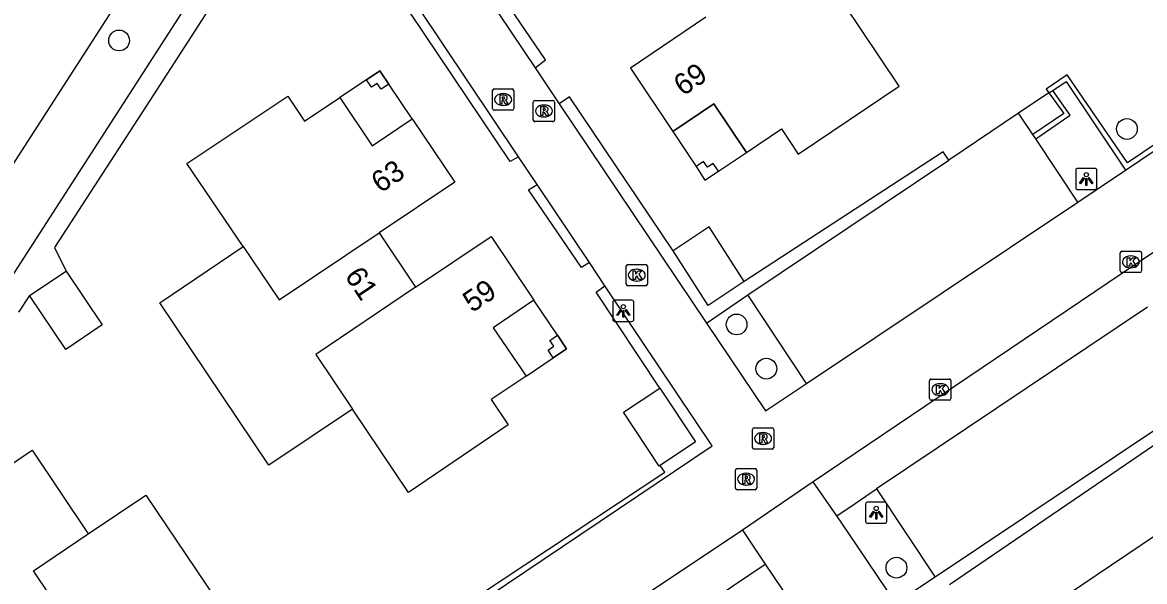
# Model space of a CAD drawing. Extents: x 158797 to 159887, y 384318 to 385255.
# Drawn here: x 158983.3 to 159036.2, y 384752.6 to 384779 of the extents above; entities that cross this region are included whole.
import ezdxf

# ---------------------------------------------------------------- set-up
doc = ezdxf.new("R2010")
doc.units = 0
for name, color, linetype in [('IMGEO_Boom', 7, 'Continuous'), ('IMGEO_Haag', 7, 'Continuous'), ('IMGEO_Kolk', 7, 'Continuous'), ('IMGEO_Lichtpunt', 7, 'Continuous'), ('IMGEO_Pand', 7, 'Continuous'), ('IMGEO_Pand_nummerreeks', 7, 'Continuous'), ('IMGEO_Pand_overbouw', 7, 'Continuous'), ('IMGEO_Parkeervlak_open', 7, 'Continuous'), ('IMGEO_Rijbaan_lokaal_open', 7, 'Continuous'), ('IMGEO_Rioolput', 7, 'Continuous'), ('IMGEO_Voetpad_open', 7, 'Continuous')]:
    doc.layers.add(name, color=color, linetype=linetype)

msp = doc.modelspace()

# ---------------------------------------------------------------- linework, layer by layer
at = {"layer": 'IMGEO_Boom'}
for centre in [(158987.865, 384778.149), (159035.369, 384773.98), (159016.973, 384764.767), (159018.374, 384762.684), (159024.506, 384753.304)]:
    msp.add_circle(centre, 0.489, dxfattribs=at)
at = {"layer": 'IMGEO_Haag'}
for points in [[(159043.946, 384799.753), (159047.248, 384794.802), (159053.9, 384784.866), (159035.395, 384772.381), (159032.552, 384776.536), (159031.561, 384775.859), (159031.693, 384775.678)], [(158997.906, 384785.789), (158994.687, 384783.63), (158992.854, 384781.778), (158990.941, 384779.643), (158982.145, 384766.04)], [(159007.472, 384776.86), (159007.966, 384777.23), (159003.196, 384784.257)], [(158996.369, 384783.404), (158995.9, 384783.247), (158992.066, 384779.572), (158989.309, 384775.329), (158984.816, 384768.395), (158985.364, 384767.282)], [(159006.698, 384772.664), (159006.306, 384772.45), (159001.572, 384779.478), (159001.953, 384779.747)], [(159031.875, 384775.8), (159032.507, 384776.224), (159035.297, 384772.043)], [(159013.986, 384768.23), (159009.089, 384775.491), (159008.609, 384775.168)], [(159026.968, 384772.506), (159026.702, 384772.904), (159017.331, 384766.792)], [(159010.031, 384767.687), (159009.66, 384767.455), (159007.161, 384771.118), (159007.571, 384771.36)], [(159013.359, 384761.768), (159010.348, 384766.291), (159010.765, 384766.591)], [(158983.65, 384766.129), (158983.13, 384765.341)], [(159015.56, 384764.829), (159017.507, 384766.155)], [(159026.999, 384752.507), (159042.209, 384762.873)], [(159001.704, 384749.55), (159001.506, 384749.803), (159013.591, 384757.809), (159013.365, 384758.121)], [(159026.336, 384752.851), (159024.473, 384751.628)]]:
    msp.add_lwpolyline(points, dxfattribs=at)
at = {"layer": 'IMGEO_Kolk'}
for p, q in [((159035.056, 384767.288), (159035.056, 384768.14)), ((159035.131, 384768.214), (159035.983, 384768.214)), ((159035.544, 384767.994), (159035.569, 384767.994)), ((159036.057, 384768.14), (159036.057, 384767.288)), ((159011.768, 384766.664), (159011.768, 384767.516)), ((159011.843, 384767.59), (159012.695, 384767.59)), ((159012.769, 384767.516), (159012.769, 384766.664)), ((159012.256, 384767.37), (159012.281, 384767.37)), ((159035.983, 384767.214), (159035.131, 384767.214)), ((159035.567, 384767.434), (159035.542, 384767.434)), ((159012.695, 384766.59), (159011.843, 384766.59)), ((159012.279, 384766.81), (159012.254, 384766.81)), ((159026.146, 384762.196), (159026.998, 384762.196)), ((159026.071, 384761.27), (159026.071, 384762.122)), ((159026.559, 384761.976), (159026.584, 384761.976)), ((159027.072, 384762.122), (159027.072, 384761.27)), ((159026.998, 384761.196), (159026.146, 384761.196)), ((159026.582, 384761.416), (159026.557, 384761.416))]:
    msp.add_line(p, q, dxfattribs=at)
for points in [[(159035.056, 384767.288), (159035.056, 384768.14)], [(159035.131, 384768.214), (159035.983, 384768.214)], [(159036.057, 384768.14), (159036.057, 384767.288)], [(159011.768, 384766.664), (159011.768, 384767.516)], [(159011.843, 384767.59), (159012.695, 384767.59)], [(159012.769, 384767.516), (159012.769, 384766.664)], [(159035.377, 384767.914), (159035.5, 384767.914), (159035.5, 384767.763), (159035.63, 384767.914), (159035.794, 384767.914), (159035.648, 384767.763), (159035.801, 384767.514), (159035.649, 384767.514), (159035.564, 384767.678), (159035.5, 384767.611), (159035.5, 384767.514), (159035.377, 384767.514), (159035.377, 384767.914)], [(159012.089, 384767.29), (159012.212, 384767.29), (159012.212, 384767.139), (159012.342, 384767.29), (159012.506, 384767.29), (159012.36, 384767.139), (159012.513, 384766.89), (159012.361, 384766.89), (159012.276, 384767.054), (159012.212, 384766.987), (159012.212, 384766.89), (159012.089, 384766.89), (159012.089, 384767.29)], [(159035.983, 384767.214), (159035.131, 384767.214)], [(159012.695, 384766.59), (159011.843, 384766.59)], [(159026.146, 384762.196), (159026.998, 384762.196)], [(159026.071, 384761.27), (159026.071, 384762.122)], [(159026.392, 384761.896), (159026.515, 384761.896), (159026.515, 384761.745), (159026.645, 384761.896), (159026.809, 384761.896), (159026.663, 384761.745), (159026.816, 384761.496), (159026.664, 384761.496), (159026.579, 384761.66), (159026.515, 384761.593), (159026.515, 384761.496), (159026.392, 384761.496), (159026.392, 384761.896)], [(159027.072, 384762.122), (159027.072, 384761.27)], [(159026.998, 384761.196), (159026.146, 384761.196)]]:
    msp.add_lwpolyline(points, dxfattribs=at)
for centre, start, end in [((159035.133, 384768.138), 91.552, 178.448), ((159035.133, 384768.138), 91.552, 178.448), ((159035.981, 384768.138), 1.552, 88.448), ((159035.981, 384768.138), 1.552, 88.448), ((159011.845, 384767.514), 91.552, 178.448), ((159011.845, 384767.514), 91.552, 178.448), ((159012.693, 384767.514), 1.552, 88.448), ((159012.693, 384767.514), 1.552, 88.448), ((159035.133, 384767.29), 181.552, 268.448), ((159035.133, 384767.29), 181.552, 268.448), ((159035.981, 384767.29), 271.552, 358.448), ((159035.981, 384767.29), 271.552, 358.448), ((159011.845, 384766.666), 181.552, 268.448), ((159011.845, 384766.666), 181.552, 268.448), ((159012.693, 384766.666), 271.552, 358.448), ((159012.693, 384766.666), 271.552, 358.448), ((159026.148, 384762.12), 91.552, 178.448), ((159026.148, 384762.12), 91.552, 178.448), ((159026.996, 384762.12), 1.552, 88.448), ((159026.996, 384762.12), 1.552, 88.448), ((159026.148, 384761.272), 181.552, 268.448), ((159026.148, 384761.272), 181.552, 268.448), ((159026.996, 384761.272), 271.552, 358.448), ((159026.996, 384761.272), 271.552, 358.448)]:
    msp.add_arc(centre, 0.0765, start, end, dxfattribs=at)
for centre, major_axis, ratio, start_param, end_param in [((159035.543, 384767.714), (-0.387, 0.002), 0.722429, 4.712389, 7.853982), ((159035.568, 384767.714), (-0.39, 0.002), 0.717154, 1.570796, 4.712389), ((159012.255, 384767.09), (-0.387, 0.002), 0.722429, 4.712389, 7.853982), ((159012.28, 384767.09), (-0.39, 0.002), 0.717154, 1.570796, 4.712389), ((159026.558, 384761.696), (-0.387, 0.002), 0.722429, 4.712389, 7.853982), ((159026.583, 384761.696), (-0.39, 0.002), 0.717154, 1.570796, 4.712389)]:
    msp.add_ellipse(centre, major_axis=major_axis, ratio=ratio, start_param=start_param, end_param=end_param, dxfattribs=at)
at = {"layer": 'IMGEO_Lichtpunt'}
for p, q in [((159032.955, 384772.027), (159032.955, 384771.22)), ((159032.955, 384772.027), (159032.955, 384771.22)), ((159033.857, 384772.122), (159033.049, 384772.122)), ((159033.857, 384772.122), (159033.049, 384772.122)), ((159033.951, 384771.22), (159033.951, 384772.027)), ((159033.951, 384771.22), (159033.951, 384772.027)), ((159033.049, 384771.126), (159033.857, 384771.126)), ((159033.049, 384771.126), (159033.857, 384771.126)), ((159012.037, 384765.904), (159011.229, 384765.904)), ((159012.037, 384765.904), (159011.229, 384765.904)), ((159011.135, 384765.809), (159011.135, 384765.002)), ((159011.135, 384765.809), (159011.135, 384765.002)), ((159012.131, 384765.002), (159012.131, 384765.809)), ((159012.131, 384765.002), (159012.131, 384765.809)), ((159011.229, 384764.908), (159012.037, 384764.908)), ((159011.229, 384764.908), (159012.037, 384764.908)), ((159023.956, 384756.394), (159023.148, 384756.394)), ((159023.956, 384756.394), (159023.148, 384756.394)), ((159023.054, 384756.299), (159023.054, 384755.492)), ((159023.054, 384756.299), (159023.054, 384755.492)), ((159024.05, 384755.492), (159024.05, 384756.299)), ((159024.05, 384755.492), (159024.05, 384756.299)), ((159023.148, 384755.398), (159023.956, 384755.398)), ((159023.148, 384755.398), (159023.956, 384755.398))]:
    msp.add_line(p, q, dxfattribs=at)
for points in [[(159033.329, 384771.691), (159033.368, 384771.663), (159033.18, 384771.401), (159033.142, 384771.428), (159033.329, 384771.691)], [(159033.541, 384771.663), (159033.579, 384771.69), (159033.766, 384771.428), (159033.727, 384771.4), (159033.541, 384771.663)], [(159033.431, 384771.643), (159033.478, 384771.643), (159033.478, 384771.321), (159033.431, 384771.321), (159033.431, 384771.643)], [(159011.509, 384765.473), (159011.548, 384765.445), (159011.36, 384765.183), (159011.322, 384765.21), (159011.509, 384765.473)], [(159011.611, 384765.425), (159011.658, 384765.425), (159011.658, 384765.103), (159011.611, 384765.103), (159011.611, 384765.425)], [(159011.721, 384765.445), (159011.759, 384765.472), (159011.946, 384765.21), (159011.907, 384765.182), (159011.721, 384765.445)], [(159023.428, 384755.963), (159023.467, 384755.935), (159023.279, 384755.673), (159023.241, 384755.7), (159023.428, 384755.963)], [(159023.53, 384755.915), (159023.577, 384755.915), (159023.577, 384755.593), (159023.53, 384755.593), (159023.53, 384755.915)], [(159023.64, 384755.935), (159023.678, 384755.962), (159023.865, 384755.7), (159023.826, 384755.672), (159023.64, 384755.935)]]:
    msp.add_lwpolyline(points, dxfattribs=at)
for centre in [(159033.454, 384771.825), (159011.634, 384765.607), (159023.553, 384756.097)]:
    msp.add_circle(centre, 0.0994, dxfattribs=at)
for centre, start, end in [((159033.049, 384772.027), 90, 180), ((159033.049, 384772.027), 90, 180), ((159033.857, 384772.027), 0, 90), ((159033.857, 384772.027), 0, 90), ((159033.049, 384771.22), 180, 270), ((159033.049, 384771.22), 180, 270), ((159033.857, 384771.22), 270, 0), ((159033.857, 384771.22), 270, 360), ((159011.229, 384765.809), 90, 180), ((159011.229, 384765.809), 90, 180), ((159012.037, 384765.809), 0, 90), ((159012.037, 384765.809), 0, 90), ((159011.229, 384765.002), 180, 270), ((159011.229, 384765.002), 180, 270), ((159012.037, 384765.002), 270, 0), ((159012.037, 384765.002), 270, 360), ((159023.148, 384756.299), 90, 180), ((159023.148, 384756.299), 90, 180), ((159023.956, 384756.299), 0, 90), ((159023.956, 384756.299), 0, 90), ((159023.148, 384755.492), 180, 270), ((159023.148, 384755.492), 180, 270), ((159023.956, 384755.492), 270, 0), ((159023.956, 384755.492), 270, 360)]:
    msp.add_arc(centre, 0.0946, start, end, dxfattribs=at)
at = {"layer": 'IMGEO_Pand'}
for points in [[(159015.525, 384779.251), (159011.97, 384776.847), (159013.959, 384773.858), (159015.904, 384775.16), (159017.431, 384772.878), (159019.086, 384773.986), (159019.881, 384772.794), (159024.633, 384775.996), (159022.012, 384779.912)], [(158999.525, 384776.302), (159000.156, 384776.726), (159000.58, 384776.095), (159000.22, 384775.853), (159000.036, 384776.127), (158999.764, 384775.945), (158999.525, 384776.302)], [(158993.716, 384768.435), (158991.062, 384772.356), (158995.813, 384775.532), (158996.606, 384774.346), (158998.265, 384775.458), (158999.793, 384773.178), (159001.679, 384774.462), (159003.689, 384771.476), (159000.119, 384769.079)], [(159016.112, 384771.995), (159015.871, 384772.355), (159015.6, 384772.173), (159015.419, 384772.444), (159015.06, 384772.205), (159015.481, 384771.572), (159016.112, 384771.995)], [(158993.716, 384768.435), (158995.417, 384765.922), (159000.119, 384769.079)], [(159000.119, 384769.079), (159001.843, 384766.518)], [(159017.331, 384766.792), (159015.679, 384769.369), (159013.986, 384768.23)], [(159001.843, 384766.518), (159005.397, 384768.912), (159007.419, 384765.909), (159005.505, 384764.614), (159007.049, 384762.332), (159005.41, 384761.224), (159006.208, 384760.041), (159001.509, 384756.842), (158998.866, 384760.775)], [(158998.866, 384760.775), (158994.928, 384758.13), (158989.781, 384765.791), (158993.716, 384768.435)], [(159017.331, 384766.792), (159015.636, 384765.657), (159013.986, 384768.23)], [(158985.364, 384767.282), (158987.069, 384764.748), (158985.355, 384763.594), (158983.65, 384766.129)], [(158983.65, 384766.129), (158985.364, 384767.282)], [(159001.843, 384766.518), (158997.137, 384763.348), (158998.866, 384760.775)], [(159008.533, 384764.254), (159008.958, 384763.624), (159008.328, 384763.198), (159008.087, 384763.554), (159008.361, 384763.739), (159008.176, 384764.014), (159008.533, 384764.254)], [(159013.365, 384758.121), (159013.326, 384758.095), (159011.644, 384760.628), (159013.359, 384761.768)], [(159013.359, 384761.768), (159015.042, 384759.234), (159013.365, 384758.121)], [(158978.735, 384749.743), (158976.11, 384753.676), (158983.77, 384758.84), (158986.413, 384754.9)], [(158986.413, 384754.9), (158989.125, 384756.725), (158993.409, 384750.354), (158991.12, 384748.815), (158992.407, 384746.902), (158989.389, 384744.872), (158987.001, 384748.433)], [(159036.986, 384747.351), (159033.416, 384744.946), (159031.404, 384747.95), (159033.33, 384749.232), (159031.806, 384751.521), (159038.204, 384755.837), (159040.035, 384753.093)], [(158987.001, 384748.433), (158983.83, 384753.162), (158986.413, 384754.9)]]:
    msp.add_lwpolyline(points, dxfattribs=at)
at = {"layer": 'IMGEO_Pand_overbouw'}
for points in [[(159001.679, 384774.462), (159000.58, 384776.095), (159000.156, 384776.726), (158999.525, 384776.302), (158998.265, 384775.458), (158999.793, 384773.178)], [(159013.959, 384773.858), (159015.06, 384772.205), (159015.481, 384771.572), (159016.112, 384771.995), (159017.431, 384772.878), (159015.904, 384775.16)], [(159008.533, 384764.254), (159007.419, 384765.909), (159005.505, 384764.614), (159007.049, 384762.332), (159008.328, 384763.198), (159008.958, 384763.624)]]:
    msp.add_lwpolyline(points, close=True, dxfattribs=at)
at = {"layer": 'IMGEO_Parkeervlak_open'}
for points in [[(159030.265, 384774.719), (159026.968, 384772.506)], [(159033.059, 384770.533), (159031.069, 384773.515)], [(159017.507, 384766.155), (159026.968, 384772.506)], [(159020.274, 384761.982), (159017.507, 384766.155)], [(159039.107, 384761.407), (159026.336, 384752.851)], [(159023.56, 384757.022), (159026.336, 384752.851)]]:
    msp.add_lwpolyline(points, dxfattribs=at)
at = {"layer": 'IMGEO_Rijbaan_lokaal_open'}
for points in [[(159001.202, 384786.186), (159007.472, 384776.86)], [(159035.297, 384772.043), (159052.342, 384783.55), (159054.061, 384784.728)], [(158989.33, 384782.319), (158987.685, 384779.8), (158979.753, 384767.507)], [(159056.355, 384781.391), (159046.693, 384774.887), (159035.163, 384767.176), (159020.585, 384757.356)], [(159006.698, 384772.664), (159001.953, 384779.747)], [(159007.472, 384776.86), (159008.609, 384775.168)], [(159008.609, 384775.168), (159015.56, 384764.829)], [(159007.571, 384771.36), (159006.698, 384772.664)], [(159033.059, 384770.533), (159035.297, 384772.043)], [(159010.031, 384767.687), (159007.571, 384771.36)], [(159020.274, 384761.982), (159033.059, 384770.533)], [(159010.765, 384766.591), (159010.031, 384767.687)], [(159001.704, 384749.55), (159015.82, 384759.045), (159010.765, 384766.591)], [(159015.56, 384764.829), (159018.337, 384760.698), (159020.274, 384761.982)], [(159020.585, 384757.356), (159017.243, 384755.079)], [(159021.692, 384755.75), (159020.585, 384757.356)], [(159024.473, 384751.628), (159022.265, 384754.918), (159021.692, 384755.75)], [(159017.243, 384755.079), (159004.006, 384746.223), (158979.975, 384730.054), (158992.379, 384711.59), (159004.736, 384693.195)], [(159017.243, 384755.079), (159018.325, 384753.477)], [(159018.325, 384753.477), (159026.727, 384741.032), (159033.174, 384731.422)]]:
    msp.add_lwpolyline(points, dxfattribs=at)
at = {"layer": 'IMGEO_Rioolput'}
for p, q in [((159005.468, 384774.941), (159005.468, 384775.793)), ((159005.543, 384775.867), (159006.395, 384775.867)), ((159005.956, 384775.647), (159005.981, 384775.647)), ((159006.469, 384775.793), (159006.469, 384774.941)), ((159006.395, 384774.867), (159005.543, 384774.867)), ((159005.979, 384775.087), (159005.954, 384775.087)), ((159007.39, 384774.398), (159007.39, 384775.25)), ((159007.465, 384775.324), (159008.317, 384775.324)), ((159007.878, 384775.104), (159007.903, 384775.104)), ((159008.391, 384775.25), (159008.391, 384774.398)), ((159007.901, 384774.544), (159007.876, 384774.544)), ((159008.317, 384774.324), (159007.465, 384774.324)), ((159017.721, 384758.967), (159017.721, 384759.819)), ((159017.796, 384759.893), (159018.648, 384759.893)), ((159018.209, 384759.673), (159018.234, 384759.673)), ((159018.722, 384759.819), (159018.722, 384758.967)), ((159018.232, 384759.113), (159018.207, 384759.113)), ((159018.648, 384758.893), (159017.796, 384758.893)), ((159016.994, 384757.975), (159017.846, 384757.975)), ((159016.919, 384757.049), (159016.919, 384757.901)), ((159017.407, 384757.755), (159017.432, 384757.755)), ((159017.92, 384757.901), (159017.92, 384757.049)), ((159017.846, 384756.975), (159016.994, 384756.975)), ((159017.43, 384757.195), (159017.405, 384757.195))]:
    msp.add_line(p, q, dxfattribs=at)
for points in [[(159005.468, 384774.941), (159005.468, 384775.793)], [(159005.543, 384775.867), (159006.395, 384775.867)], [(159006.057, 384775.565), (159005.805, 384775.567), (159005.805, 384775.167)], [(159005.983, 384775.486), (159005.929, 384775.486), (159005.929, 384775.405)], [(159005.929, 384775.405), (159005.981, 384775.405)], [(159006.469, 384775.793), (159006.469, 384774.941)], [(159006.395, 384774.867), (159005.543, 384774.867)], [(159005.805, 384775.167), (159005.929, 384775.167), (159005.929, 384775.329), (159005.94, 384775.329)], [(159005.987, 384775.3), (159006.058, 384775.167), (159006.198, 384775.167), (159006.133, 384775.293)], [(159007.39, 384774.398), (159007.39, 384775.25)], [(159007.465, 384775.324), (159008.317, 384775.324)], [(159007.979, 384775.022), (159007.727, 384775.024), (159007.727, 384774.624)], [(159007.905, 384774.943), (159007.851, 384774.943), (159007.851, 384774.862)], [(159007.851, 384774.862), (159007.903, 384774.862)], [(159008.391, 384775.25), (159008.391, 384774.398)], [(159007.727, 384774.624), (159007.851, 384774.624), (159007.851, 384774.786), (159007.862, 384774.786)], [(159007.909, 384774.757), (159007.98, 384774.624), (159008.12, 384774.624), (159008.055, 384774.75)], [(159008.317, 384774.324), (159007.465, 384774.324)], [(159017.721, 384758.967), (159017.721, 384759.819)], [(159017.796, 384759.893), (159018.648, 384759.893)], [(159018.31, 384759.591), (159018.058, 384759.593), (159018.058, 384759.193)], [(159018.722, 384759.819), (159018.722, 384758.967)], [(159018.058, 384759.193), (159018.182, 384759.193), (159018.182, 384759.355), (159018.193, 384759.355)], [(159018.236, 384759.512), (159018.182, 384759.512), (159018.182, 384759.431)], [(159018.182, 384759.431), (159018.234, 384759.431)], [(159018.24, 384759.326), (159018.311, 384759.193), (159018.451, 384759.193), (159018.386, 384759.319)], [(159018.648, 384758.893), (159017.796, 384758.893)], [(159016.994, 384757.975), (159017.846, 384757.975)], [(159016.919, 384757.049), (159016.919, 384757.901)], [(159017.508, 384757.673), (159017.256, 384757.675), (159017.256, 384757.275)], [(159017.256, 384757.275), (159017.38, 384757.275), (159017.38, 384757.437), (159017.391, 384757.437)], [(159017.434, 384757.594), (159017.38, 384757.594), (159017.38, 384757.513)], [(159017.38, 384757.513), (159017.432, 384757.513)], [(159017.438, 384757.408), (159017.509, 384757.275), (159017.649, 384757.275), (159017.584, 384757.401)], [(159017.92, 384757.901), (159017.92, 384757.049)], [(159017.846, 384756.975), (159016.994, 384756.975)]]:
    msp.add_lwpolyline(points, dxfattribs=at)
for centre, radius, start, end in [((159005.545, 384775.791), 0.0765, 91.552, 178.448), ((159005.545, 384775.791), 0.0765, 91.552, 178.448), ((159005.965, 384775.594), 0.19, 274.7715, 282.9687), ((159005.989, 384775.39), 0.0964, 77.0061, 93.1865), ((159006.003, 384775.447), 0.0378, 276.6634, 79.6772), ((159006.056, 384775.455), 0.109, 350.3612, 89.416), ((159006.054, 384775.455), 0.112, 277.5842, 350.9817), ((159006.393, 384775.791), 0.0765, 1.552, 88.448), ((159006.393, 384775.791), 0.0765, 1.552, 88.448), ((159005.545, 384774.943), 0.0765, 181.552, 268.448), ((159005.545, 384774.943), 0.0765, 181.552, 268.448), ((159005.939, 384775.276), 0.0533, 26.0293, 88.6989), ((159006.038, 384775.24), 0.108, 29.5134, 73.7905), ((159006.393, 384774.943), 0.0765, 271.552, 358.448), ((159006.393, 384774.943), 0.0765, 271.552, 358.448), ((159007.467, 384775.248), 0.0765, 91.552, 178.448), ((159007.467, 384775.248), 0.0765, 91.552, 178.448), ((159007.887, 384775.051), 0.19, 274.7715, 282.9687), ((159007.911, 384774.847), 0.0964, 77.0061, 93.1865), ((159007.925, 384774.904), 0.0378, 276.6634, 79.6772), ((159007.978, 384774.912), 0.109, 350.3612, 89.416), ((159007.976, 384774.912), 0.112, 277.5842, 350.9817), ((159008.315, 384775.248), 0.0765, 1.552, 88.448), ((159008.315, 384775.248), 0.0765, 1.552, 88.448), ((159007.467, 384774.4), 0.0765, 181.552, 268.448), ((159007.467, 384774.4), 0.0765, 181.552, 268.448), ((159007.861, 384774.733), 0.0533, 26.0293, 88.6989), ((159007.96, 384774.697), 0.108, 29.5134, 73.7905), ((159008.315, 384774.4), 0.0765, 271.552, 358.448), ((159008.315, 384774.4), 0.0765, 271.552, 358.448), ((159017.798, 384759.817), 0.0765, 91.552, 178.448), ((159017.798, 384759.817), 0.0765, 91.552, 178.448), ((159018.309, 384759.481), 0.109, 350.3612, 89.416), ((159018.646, 384759.817), 0.0765, 1.552, 88.448), ((159018.646, 384759.817), 0.0765, 1.552, 88.448), ((159018.192, 384759.302), 0.0533, 26.0293, 88.6989), ((159018.218, 384759.62), 0.19, 274.7715, 282.9687), ((159018.242, 384759.416), 0.0964, 77.0061, 93.1865), ((159018.256, 384759.473), 0.0378, 276.6634, 79.6772), ((159018.307, 384759.481), 0.112, 277.5842, 350.9817), ((159018.291, 384759.266), 0.108, 29.5134, 73.7905), ((159017.798, 384758.969), 0.0765, 181.552, 268.448), ((159017.798, 384758.969), 0.0765, 181.552, 268.448), ((159018.646, 384758.969), 0.0765, 271.552, 358.448), ((159018.646, 384758.969), 0.0765, 271.552, 358.448), ((159016.996, 384757.899), 0.0765, 91.552, 178.448), ((159016.996, 384757.899), 0.0765, 91.552, 178.448), ((159017.844, 384757.899), 0.0765, 1.552, 88.448), ((159017.844, 384757.899), 0.0765, 1.552, 88.448), ((159017.39, 384757.384), 0.0533, 26.0293, 88.6989), ((159017.416, 384757.702), 0.19, 274.7715, 282.9687), ((159017.44, 384757.498), 0.0964, 77.0061, 93.1865), ((159017.454, 384757.555), 0.0378, 276.6634, 79.6772), ((159017.507, 384757.563), 0.109, 350.3612, 89.416), ((159017.505, 384757.563), 0.112, 277.5842, 350.9817), ((159017.489, 384757.348), 0.108, 29.5134, 73.7905), ((159016.996, 384757.051), 0.0765, 181.552, 268.448), ((159016.996, 384757.051), 0.0765, 181.552, 268.448), ((159017.844, 384757.051), 0.0765, 271.552, 358.448), ((159017.844, 384757.051), 0.0765, 271.552, 358.448)]:
    msp.add_arc(centre, radius, start, end, dxfattribs=at)
for centre, major_axis, ratio, start_param, end_param in [((159005.955, 384775.367), (-0.387, 0.002), 0.722429, 4.712389, 7.853982), ((159005.98, 384775.367), (-0.39, 0.002), 0.717154, 1.570796, 4.712389), ((159007.877, 384774.824), (-0.387, 0.002), 0.722429, 4.712389, 7.853982), ((159007.902, 384774.824), (-0.39, 0.002), 0.717154, 1.570796, 4.712389), ((159018.208, 384759.393), (-0.387, 0.002), 0.722429, 4.712389, 7.853982), ((159018.233, 384759.393), (-0.39, 0.002), 0.717154, 1.570796, 4.712389), ((159017.406, 384757.475), (-0.387, 0.002), 0.722429, 4.712389, 7.853982), ((159017.431, 384757.475), (-0.39, 0.002), 0.717154, 1.570796, 4.712389)]:
    msp.add_ellipse(centre, major_axis=major_axis, ratio=ratio, start_param=start_param, end_param=end_param, dxfattribs=at)
at = {"layer": 'IMGEO_Voetpad_open'}
for points in [[(159031.693, 384775.678), (159030.265, 384774.719)], [(159031.693, 384775.678), (159032.398, 384774.707), (159030.934, 384773.717)], [(159031.069, 384773.515), (159032.697, 384774.637), (159031.875, 384775.8)], [(159031.693, 384775.678), (159031.875, 384775.8)], [(159030.934, 384773.717), (159030.265, 384774.719)], [(159031.069, 384773.515), (159030.934, 384773.717)], [(159036.344, 384765.586), (159023.56, 384757.022)], [(159021.692, 384755.75), (159022.554, 384756.332), (159023.56, 384757.022)], [(159015.957, 384751.878), (159018.325, 384753.477)]]:
    msp.add_lwpolyline(points, dxfattribs=at)

# ---------------------------------------------------------------- texts
at = {"layer": 'IMGEO_Pand_nummerreeks'}
for s, rotation, p in [('69', 34.0681, (159014.443, 384775.501)), ('63', 33.879, (159000.186, 384770.93)), ('61', 303.9475, (158998.471, 384767.051)), ('59', 33.9649, (159004.506, 384765.298))]:
    msp.add_text(s, height=1, rotation=rotation, dxfattribs=at).set_placement(p)

doc.saveas('drawing.dxf')
